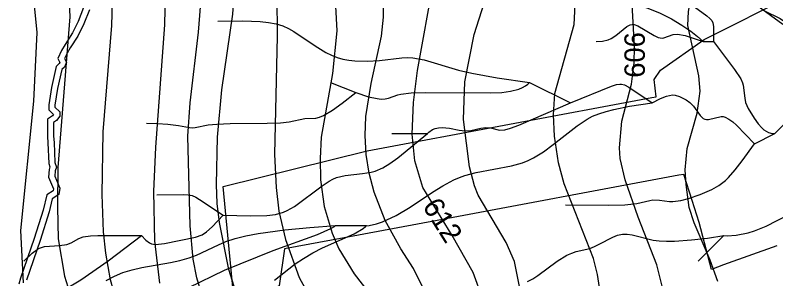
# Model space of a CAD drawing. Extents: x -709584 to -702006, y -1161789 to -1157496.
# Drawn here: x -708423.7 to -708051.5, y -1161553.1 to -1161424.1 of the extents above; entities that cross this region are included whole.
import ezdxf

# ---------------------------------------------------------------- set-up
doc = ezdxf.new("R2010")
doc.units = 0
for name, color, linetype in [('120_vrstevnice hlavní', 7, 'Continuous'), ('121_vrstevnice hlavní_popis', 7, 'Continuous'), ('122_vrstevnice základní', 7, 'Continuous'), ('408_BPEJ_linie', 7, 'Continuous'), ('411_akumulovaný odtok', 7, 'Continuous'), ('735_OP sítí TI', 7, 'Continuous')]:
    doc.layers.add(name, color=color, linetype=linetype)

msp = doc.modelspace()

# ---------------------------------------------------------------- linework, layer by layer
at = {"layer": '120_vrstevnice hlavní'}
for points in [[(-708314.72, -1161562.54), (-708319.2, -1161548.65), (-708323.69, -1161525.51), (-708324.84, -1161516.25), (-708325.28, -1161507), (-708324.7, -1161483.85), (-708322.53, -1161460.71), (-708317.18, -1161423.68), (-708315.58, -1161399.67), (-708316.45, -1161385.49), (-708319.35, -1161371.32), (-708323.54, -1161357.43), (-708338.29, -1161320.4), (-708339.6, -1161315.78), (-708340.61, -1161306.52), (-708338.73, -1161297.26), (-708333.96, -1161288), (-708330.34, -1161283.52), (-708320.94, -1161275.71), (-708311.83, -1161270.65), (-708292.59, -1161264.43), (-708272.92, -1161260.38), (-708258.16, -1161256.47)], [(-708419.73, -1161555.02), (-708421.03, -1161529.56), (-708414.55, -1161466.26), (-708412.93, -1161432.65), (-708417.27, -1161389.54), (-708420.89, -1161361.19), (-708425.37, -1161332.84)], [(-708176.05, -1161561), (-708179.33, -1161544.6), (-708183.53, -1161535.35), (-708197.12, -1161512.2), (-708199, -1161507.57), (-708201.46, -1161498.32), (-708204.35, -1161475.17), (-708203.63, -1161456.66), (-708199.15, -1161433.52), (-708191.77, -1161410.37)]]:
    msp.add_lwpolyline(points, dxfattribs=at)
at = {"layer": '122_vrstevnice základní'}
for points in [[(-708477.3, -1161262.55), (-708473.17, -1161266.15), (-708468.19, -1161268.91), (-708456.61, -1161273.25), (-708451.98, -1161274.41), (-708445.04, -1161277.44), (-708440.41, -1161280.34), (-708433.33, -1161286.12), (-708424.07, -1161297.84), (-708416.98, -1161310.86), (-708413.08, -1161321.27), (-708409.89, -1161332.27), (-708404.54, -1161355.41), (-708401.21, -1161375.66), (-708397.74, -1161407.48), (-708397.02, -1161424.84), (-708402.81, -1161498.61), (-708403.09, -1161517.99), (-708402.66, -1161533.61), (-708399.62, -1161551.83), (-708395.57, -1161564.85)], [(-708323.87, -1161641.01), (-708329.33, -1161633.99), (-708335.11, -1161628.21), (-708349.87, -1161610.13), (-708361.29, -1161592.62), (-708369.39, -1161577), (-708374.17, -1161563.99), (-708377.06, -1161553.57), (-708379.37, -1161540.55), (-708380.53, -1161530.14), (-708381.25, -1161511.91), (-708380.68, -1161481.25), (-708376.48, -1161429.18), (-708376.05, -1161417.61), (-708377.2, -1161395.91), (-708379.66, -1161382.89), (-708385.3, -1161362.06), (-708392.83, -1161338.63), (-708403.82, -1161307.39), (-708409.03, -1161289.16), (-708411.2, -1161276.14), (-708411.05, -1161268.33), (-708409.75, -1161260.52)], [(-708282.78, -1161641.01), (-708293.02, -1161623.58), (-708299.96, -1161614.03), (-708310.96, -1161601.3), (-708319.06, -1161589.73), (-708328.6, -1161571.22), (-708331.35, -1161564.28), (-708334.82, -1161552.7), (-708336.56, -1161543.45), (-708338.15, -1161527.25), (-708339.31, -1161483.27), (-708338.15, -1161467.07), (-708334.1, -1161432.36), (-708332.51, -1161413.84), (-708332.65, -1161398.22), (-708333.96, -1161386.65), (-708336.41, -1161375.08), (-708339.74, -1161365.82), (-708344.08, -1161356.56), (-708361, -1161326.48), (-708365.34, -1161317.22)], [(-708107.15, -1161556.75), (-708109.76, -1161546.34), (-708118.87, -1161522.91), (-708125.23, -1161504.68), (-708127.69, -1161494.27), (-708127.98, -1161489.06), (-708126.82, -1161476.04), (-708122.2, -1161457.82), (-708120.75, -1161447.4), (-708120.6, -1161439.59), (-708121.76, -1161418.76), (-708120.46, -1161403.14), (-708118.44, -1161394.46), (-708117.42, -1161392.73), (-708114.1, -1161386.94), (-708110.05, -1161383.03), (-708102.23, -1161379.27), (-708097.03, -1161378.84), (-708091.82, -1161379.71), (-708084.01, -1161382.17), (-708070.85, -1161390.56)], [(-708295.91, -1161394.46), (-708295.48, -1161434.38), (-708296.78, -1161492.24), (-708296.06, -1161508.44), (-708294.76, -1161520.01), (-708291.43, -1161533.9), (-708284.78, -1161552.41), (-708256.86, -1161603.33)], [(-708218.53, -1161568.9), (-708228.8, -1161548.07), (-708235.02, -1161538.53), (-708242.68, -1161524.64), (-708248.04, -1161510.76), (-708250.5, -1161501.5), (-708251.94, -1161492.24), (-708252.52, -1161482.98), (-708252.09, -1161473.73), (-708249.48, -1161457.53), (-708244.42, -1161434.38), (-708243.41, -1161425.13), (-708243.41, -1161404.3)], [(-708194.81, -1161563.12), (-708199.58, -1161550.1), (-708209.85, -1161531.87), (-708224.17, -1161508.44), (-708228.08, -1161495.42), (-708229.38, -1161482.41), (-708228.8, -1161466.78), (-708226.77, -1161451.16), (-708218.82, -1161406.9)], [(-708079.82, -1161554.44), (-708083.58, -1161544.02), (-708091.53, -1161525.8), (-708093.84, -1161518.28), (-708095.44, -1161507), (-708095.87, -1161499.76), (-708094.86, -1161489.35), (-708089.94, -1161471.99), (-708088.49, -1161461.29), (-708089.22, -1161453.77), (-708094.57, -1161429.18), (-708094.28, -1161422.23), (-708093.56, -1161418.76), (-708091.24, -1161414.86), (-708087.77, -1161411.82), (-708084.59, -1161410.37), (-708078.22, -1161410.23), (-708075.04, -1161411.1), (-708064.34, -1161416.45), (-708047.99, -1161428.45)], [(-708350.3, -1161413.27), (-708350.59, -1161428.89), (-708355.07, -1161488.77), (-708356.09, -1161510.47), (-708355.51, -1161534.48), (-708353.05, -1161555.31)], [(-708267.27, -1161413.55), (-708266.41, -1161431.78), (-708268.43, -1161452.61), (-708273.93, -1161483.85), (-708274.51, -1161494.27), (-708274.36, -1161504.68), (-708272.48, -1161517.7), (-708268.58, -1161530.72), (-708265.39, -1161538.53), (-708257.87, -1161550.68), (-708250.06, -1161560.8)], [(-708135.94, -1161569.19), (-708138.69, -1161550.97), (-708140.71, -1161543.16), (-708155.03, -1161506.71), (-708157.78, -1161496.29), (-708159.8, -1161483.27), (-708160.24, -1161472.86), (-708159.66, -1161462.45), (-708150.26, -1161428.6), (-708149.53, -1161415.58)]]:
    msp.add_lwpolyline(points, dxfattribs=at)
at = {"layer": '408_BPEJ_linie'}
msp.add_lwpolyline([(-708051, -1161537), (-708077.06, -1161546.36), (-708083, -1161548.5), (-708089, -1161525.5), (-708092.4, -1161514.84), (-708096.5, -1161502), (-708098.92, -1161502.45), (-708217.24, -1161524.54), (-708262.67, -1161533.02), (-708292, -1161538.5), (-708294.5, -1161556.5), (-708314, -1161571.5), (-708317.77, -1161571.25), (-708321.5, -1161571), (-708317, -1161559), (-708322, -1161508), (-708251.5, -1161490.5), (-708112.18, -1161464.41), (-708110, -1161464), (-708111, -1161455.5), (-708108, -1161451), (-708086.5, -1161436), (-708043, -1161414)], dxfattribs=at)
at = {"layer": '411_akumulovaný odtok'}
for p, q in [((-708086.99, -1161437), (-708081.99, -1161437)), ((-708051.99, -1161482), (-708021.99, -1161452)), ((-708269.49, -1161457), (-708256.99, -1161462)), ((-708171.99, -1161457), (-708151.99, -1161467)), ((-708239.49, -1161482), (-708221.99, -1161482)), ((-708061.99, -1161487), (-708051.99, -1161482)), ((-708266.99, -1161527), (-708251.99, -1161527)), ((-708089.49, -1161544.5), (-708076.99, -1161532))]:
    msp.add_line(p, q, dxfattribs=at)
for points in [[(-708354.49, -1161407), (-708263.95, -1161410.81), (-708243.06, -1161412.04), (-708226.4, -1161413.42), (-708221.49, -1161413.5), (-708211.49, -1161413.17), (-708201.26, -1161413.06), (-708185.64, -1161413.37), (-708154.09, -1161414.72), (-708143.59, -1161415.33), (-708133.08, -1161416.2), (-708127.23, -1161417.12), (-708120.97, -1161418.54), (-708114.6, -1161420.49), (-708108.42, -1161422.95), (-708102.61, -1161425.89), (-708097.46, -1161429.02), (-708093.13, -1161432), (-708089.82, -1161434.53), (-708086.99, -1161437)], [(-708101.99, -1161412), (-708085.26, -1161424.47), (-708083.71, -1161425.78), (-708082.84, -1161426.74), (-708082.27, -1161427.81), (-708081.92, -1161429.64), (-708081.99, -1161437)], [(-708056.99, -1161422), (-708049.35, -1161425.77), (-708047.18, -1161427.19), (-708045.75, -1161429.37), (-708041.99, -1161437)], [(-708324.49, -1161427), (-708312.26, -1161426.84), (-708303.88, -1161427.21), (-708299.77, -1161427.66), (-708296, -1161428.34), (-708292.77, -1161429.31), (-708290.01, -1161430.57), (-708287.33, -1161432.07), (-708276.96, -1161439.05), (-708271.71, -1161442.33), (-708269.01, -1161443.73), (-708266.21, -1161444.85), (-708263.38, -1161445.63), (-708260.46, -1161446.15), (-708257.49, -1161446.46), (-708251.45, -1161446.63), (-708245.41, -1161446.33), (-708234.57, -1161444.96), (-708231.98, -1161444.84), (-708229.2, -1161444.99), (-708223.65, -1161446), (-708206.8, -1161450.99), (-708200.22, -1161452.53), (-708187.93, -1161454.69), (-708171.99, -1161457)], [(-708139.49, -1161437), (-708136.33, -1161436.84), (-708133.49, -1161436.12), (-708132.15, -1161435.54), (-708129.72, -1161434.04), (-708124.46, -1161429.66), (-708122.72, -1161428.78), (-708121.82, -1161428.61), (-708120.88, -1161428.67), (-708118.95, -1161429.32), (-708111.03, -1161434.04), (-708109.08, -1161434.94), (-708108.12, -1161435.21), (-708107.17, -1161435.3), (-708106.26, -1161435.17), (-708101.68, -1161433.48), (-708099.59, -1161433.36), (-708095.79, -1161434.09), (-708086.99, -1161437)], [(-708081.99, -1161437), (-708071.66, -1161450.61), (-708068.61, -1161455.27), (-708067.75, -1161457.26), (-708067.47, -1161458.28), (-708066.7, -1161464.7), (-708066.27, -1161466.8), (-708065.01, -1161469.8), (-708062.1, -1161474.56), (-708060.13, -1161477.35), (-708058.32, -1161479.28), (-708057.28, -1161480.16), (-708055.1, -1161481.46), (-708053.32, -1161481.97), (-708051.99, -1161482)], [(-708256.99, -1161462), (-708250.88, -1161464.02), (-708246.67, -1161464.93), (-708244.6, -1161465.13), (-708242.68, -1161465.08), (-708240.99, -1161464.73), (-708236.52, -1161463.11), (-708234.93, -1161462.73), (-708229.89, -1161462.16), (-708222.9, -1161461.97), (-708191.1, -1161462.03), (-708185.64, -1161461.9), (-708181.35, -1161461.34), (-708177.19, -1161460.25), (-708175.41, -1161459.51), (-708173.95, -1161458.69), (-708172.86, -1161457.91), (-708171.99, -1161457)], [(-708151.99, -1161467), (-708131.97, -1161458.89), (-708129.49, -1161458.07), (-708127.87, -1161457.78), (-708127.07, -1161457.79), (-708125.58, -1161458.16), (-708123.4, -1161459.25), (-708111.99, -1161467)], [(-708359.49, -1161477), (-708354.14, -1161477.13), (-708349.05, -1161477.5), (-708343.77, -1161478.16), (-708338.48, -1161479.1), (-708337.09, -1161479.17), (-708335.69, -1161479.04), (-708329.31, -1161477.78), (-708325.09, -1161477.37), (-708318.47, -1161477.12), (-708300.46, -1161477), (-708293.85, -1161476.77), (-708289.64, -1161476.36), (-708281.97, -1161474.71), (-708276.63, -1161474.51), (-708274.89, -1161474.09), (-708272.93, -1161473.26), (-708268.37, -1161470.55), (-708263.69, -1161467.22), (-708256.99, -1161462)], [(-708111.99, -1161467), (-708107.94, -1161464.89), (-708105.03, -1161463.74), (-708103.55, -1161463.34), (-708102.12, -1161463.15), (-708100.81, -1161463.2), (-708098.58, -1161463.88), (-708095.42, -1161465.51), (-708093.5, -1161466.91), (-708091.85, -1161468.6), (-708088.51, -1161473.23), (-708087.1, -1161474.6), (-708086.31, -1161475), (-708085.44, -1161475.16), (-708084.5, -1161475.11), (-708078.31, -1161473.7), (-708077.3, -1161473.72), (-708076.31, -1161473.96), (-708074.42, -1161474.93), (-708072.59, -1161476.33), (-708070.77, -1161477.97), (-708061.99, -1161487)], [(-708251.99, -1161527), (-708251.57, -1161527.12), (-708250.51, -1161527.06), (-708246.9, -1161526.26), (-708243.98, -1161525.23), (-708237.31, -1161522.07), (-708230.47, -1161518.11), (-708219.54, -1161510.8), (-708214.41, -1161507.55), (-708209.12, -1161504.7), (-708206.37, -1161503.52), (-708203.66, -1161502.59), (-708198.06, -1161501.17), (-708180.91, -1161497.84), (-708175.4, -1161496.29), (-708172.75, -1161495.27), (-708170.16, -1161493.99), (-708165.21, -1161490.9), (-708160.44, -1161487.4), (-708148.69, -1161478.26), (-708143.81, -1161474.99), (-708141.22, -1161473.59), (-708138.1, -1161472.32), (-708134.54, -1161471.21), (-708130.71, -1161470.24), (-708123.02, -1161468.69), (-708111.99, -1161467)], [(-708221.99, -1161482), (-708221.35, -1161481.28), (-708219.54, -1161480.11), (-708218.28, -1161479.59), (-708216.65, -1161479.22), (-708214.86, -1161479.08), (-708211.18, -1161479.34), (-708206.47, -1161480.31), (-708203.52, -1161480.69), (-708200.79, -1161480.55), (-708195.83, -1161479.4), (-708193.45, -1161479.03), (-708191.15, -1161479.21), (-708186.64, -1161480.31), (-708184.05, -1161480.14), (-708181.35, -1161479.45), (-708177.21, -1161477.93), (-708151.99, -1161467)], [(-708321.99, -1161522), (-708308.65, -1161522.28), (-708300.6, -1161522.11), (-708296.41, -1161521.62), (-708292.49, -1161520.57), (-708290.64, -1161519.76), (-708287.11, -1161517.66), (-708273.57, -1161507.57), (-708270.08, -1161505.34), (-708268.28, -1161504.4), (-708266.42, -1161503.62), (-708262.33, -1161502.6), (-708253.78, -1161501.63), (-708249.57, -1161500.97), (-708247.54, -1161500.43), (-708243.84, -1161498.8), (-708240.33, -1161496.65), (-708236.55, -1161493.9), (-708221.99, -1161482)], [(-708154.49, -1161517), (-708133.6, -1161517.07), (-708125.35, -1161516.85), (-708119.44, -1161516.26), (-708113.1, -1161514.77), (-708111.62, -1161514.55), (-708108.43, -1161514.65), (-708103.5, -1161515.26), (-708101.82, -1161515.32), (-708098.04, -1161514.88), (-708094.22, -1161513.88), (-708088.48, -1161511.84), (-708082.86, -1161509.38), (-708079.31, -1161507.43), (-708076.1, -1161505.02), (-708074.62, -1161503.59), (-708071.39, -1161499.85), (-708068.04, -1161495.46), (-708061.99, -1161487)], [(-708354.49, -1161512), (-708341.17, -1161511.94), (-708339.09, -1161512.03), (-708337.1, -1161512.38), (-708335.26, -1161513.19), (-708333.51, -1161514.25), (-708321.99, -1161522)], [(-708361.99, -1161532), (-708359.73, -1161534.26), (-708358, -1161535.51), (-708357.06, -1161535.98), (-708355.14, -1161536.38), (-708350.75, -1161535.82), (-708335.56, -1161532.73), (-708332.22, -1161531.57), (-708330.12, -1161530.12), (-708327.42, -1161527.62), (-708321.99, -1161522)], [(-708076.99, -1161532), (-708075.26, -1161532.09), (-708070.87, -1161531.71), (-708065.02, -1161530.6), (-708062, -1161529.69), (-708056.19, -1161527.37), (-708045.07, -1161521.69)], [(-708433.45, -1161631.09), (-708397.53, -1161593.21), (-708386.44, -1161582.27), (-708382.62, -1161578.83), (-708378.71, -1161575.58), (-708374.67, -1161572.59), (-708370.43, -1161569.95), (-708366.11, -1161567.8), (-708361.64, -1161565.95), (-708347.79, -1161561.05), (-708343.21, -1161559.28), (-708338.78, -1161557.33), (-708321.38, -1161548.95), (-708297.42, -1161539.26), (-708275.73, -1161531.39), (-708269.31, -1161528.5), (-708267.55, -1161527.52), (-708266.99, -1161527)], [(-708379.18, -1161553.92), (-708375.14, -1161551.84), (-708370.98, -1161550.11), (-708366.46, -1161548.72), (-708361.83, -1161547.67), (-708347.74, -1161545.21), (-708343.13, -1161544.22), (-708338.65, -1161542.93), (-708334.97, -1161541.52), (-708324.24, -1161536.48), (-708320.59, -1161534.92), (-708316.08, -1161533.38), (-708310.8, -1161532.07), (-708304.79, -1161530.94), (-708291.83, -1161529.18), (-708279.6, -1161527.98), (-708266.99, -1161527)], [(-708296.9, -1161553.82), (-708286.67, -1161545.86), (-708282.61, -1161543.13), (-708278.09, -1161540.42), (-708273.29, -1161537.9), (-708257.89, -1161531.04), (-708253.47, -1161528.43), (-708252.31, -1161527.52), (-708251.99, -1161527)], [(-708486.92, -1161631.09), (-708485.44, -1161629.31), (-708471.13, -1161613.37), (-708453.68, -1161594.47), (-708444.65, -1161585.39), (-708441.51, -1161582.52), (-708435.12, -1161577.31), (-708428.41, -1161572.56), (-708424.94, -1161570.4), (-708421.37, -1161568.41), (-708417.74, -1161566.65), (-708402.91, -1161560.16), (-708395.65, -1161556.15), (-708391.6, -1161553.57), (-708378.28, -1161544.25), (-708361.99, -1161532)], [(-708419.49, -1161544.5), (-708415.42, -1161540.5), (-708413.03, -1161538.73), (-708411.8, -1161538.07), (-708409.34, -1161537.37), (-708402.04, -1161536.87), (-708398.52, -1161536.33), (-708396.42, -1161535.54), (-708392.59, -1161533.39), (-708390.49, -1161532.6), (-708386.96, -1161532.07), (-708383.27, -1161531.92), (-708361.99, -1161532)], [(-708172.97, -1161554.4), (-708170.37, -1161553.1), (-708167.88, -1161551.56), (-708158.44, -1161544.57), (-708153.75, -1161541.59), (-708151.34, -1161540.5), (-708149.16, -1161539.83), (-708142.57, -1161538.26), (-708140.24, -1161537.35), (-708137.96, -1161536.24), (-708131.18, -1161532.7), (-708128.9, -1161531.82), (-708126.57, -1161531.31), (-708124.21, -1161531.27), (-708121.78, -1161531.6), (-708111.53, -1161534.19), (-708108.52, -1161534.6), (-708104.98, -1161534.74), (-708101.04, -1161534.67), (-708092.68, -1161534.06), (-708084.9, -1161533.16), (-708076.99, -1161532)]]:
    msp.add_lwpolyline(points, dxfattribs=at)
at = {"layer": '735_OP sítí TI'}
for points in [[(-708390.24, -1161420.41), (-708392.85, -1161427.16), (-708395.62, -1161432.81), (-708399.35, -1161438.46), (-708401.04, -1161441.32), (-708402.95, -1161445.38), (-708401.97, -1161447.26), (-708402.17, -1161447.71), (-708403.67, -1161449.15), (-708405.96, -1161459.47), (-708407.32, -1161467.98), (-708407.22, -1161470.39), (-708404.95, -1161472.63), (-708405.55, -1161473.41), (-708407.97, -1161475.03), (-708407.93, -1161483.4), (-708407.74, -1161486.54), (-708407.25, -1161496.7), (-708406.71, -1161498.4), (-708407.15, -1161499.61), (-708407.38, -1161503.44), (-708405.01, -1161509.14), (-708405.14, -1161510.07), (-708408.2, -1161512.04), (-708410.05, -1161519.52), (-708414.44, -1161533.46), (-708421.09, -1161552.85), (-708421.97, -1161555.8)], [(-708387.44, -1161421.47), (-708390.09, -1161428.36), (-708393.02, -1161434.31), (-708396.81, -1161440.04), (-708398.38, -1161442.72), (-708399.61, -1161445.32), (-708398.65, -1161447.16), (-708399.67, -1161449.47), (-708400.93, -1161450.69), (-708403.02, -1161460.03), (-708404.32, -1161468.16), (-708404.28, -1161469.09), (-708401.9, -1161471.42), (-708401.9, -1161473.57), (-708403.47, -1161475.63), (-708404.97, -1161476.63), (-708404.93, -1161483.3), (-708404.74, -1161486.38), (-708404.27, -1161496.16), (-708403.55, -1161498.46), (-708404.19, -1161500.23), (-708404.34, -1161502.92), (-708401.91, -1161508.76), (-708402.38, -1161511.85), (-708405.58, -1161513.92), (-708407.17, -1161520.34), (-708411.58, -1161534.4), (-708418.23, -1161553.77)]]:
    msp.add_lwpolyline(points, dxfattribs=at)

# ---------------------------------------------------------------- texts
at = {"layer": '121_vrstevnice hlavní_popis'}
for s, rotation, p in [('606', 90.0598, (-708115.57, -1161454.72)), ('612', 302.1801, (-708224.68, -1161517.61))]:
    msp.add_text(s, height=10, rotation=rotation, dxfattribs=at).set_placement(p)

doc.saveas('drawing.dxf')
